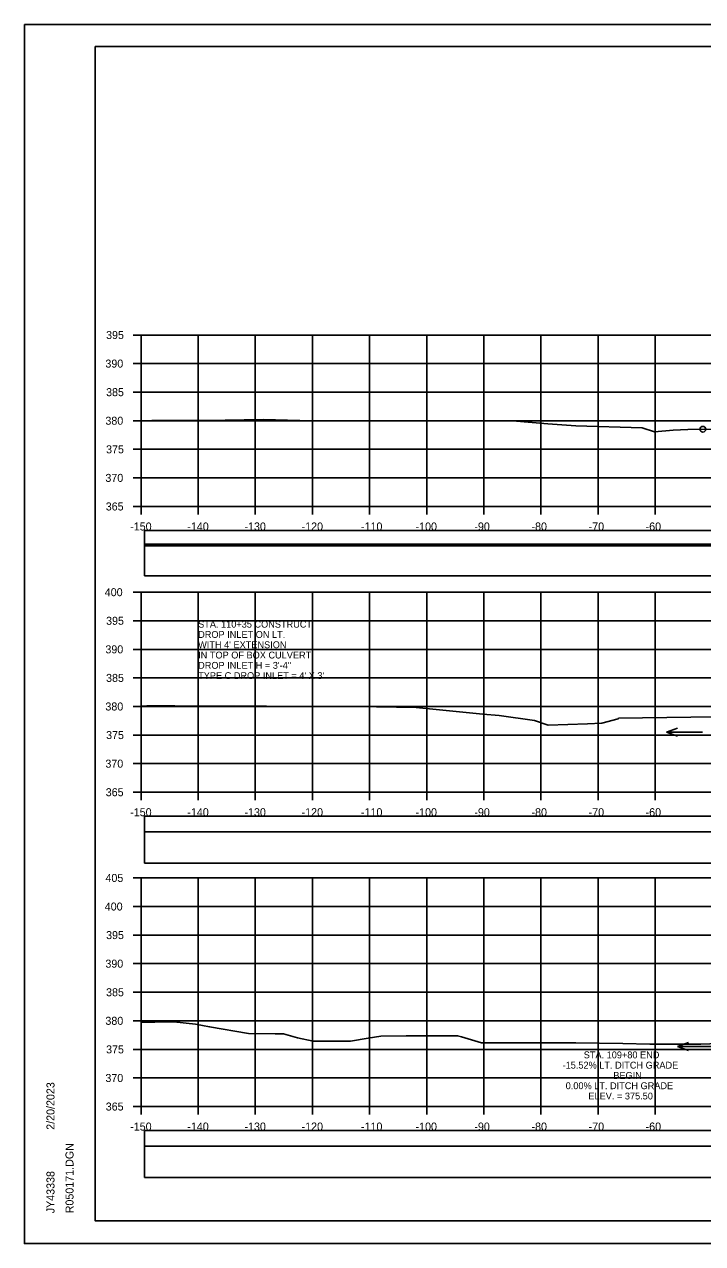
# Model space of a CAD drawing. Extents: x -37291014 to -37290680, y -936053 to -933067.
# Drawn here: x -37291013.5 to -37290894.8, y -934133.3 to -933919.9 of the extents above; entities that cross this region are included whole.
import ezdxf

# ---------------------------------------------------------------- set-up
doc = ezdxf.new("R2010")
doc.units = 0
for name, color, linetype in [('Default', 7, 'Continuous'), ('R_Axis', 7, 'Continuous'), ('R_Axis Annot', 7, 'Continuous'), ('R_Border', 7, 'Continuous'), ('R_Exist Surface', 7, 'Continuous'), ('R_Grid', 7, 'Continuous'), ('R_No Plot', 7, 'Continuous'), ('R_Water Annot', 7, 'Continuous'), ('R_Xsect Elev', 7, 'Continuous')]:
    doc.layers.add(name, color=color, linetype=linetype)

msp = doc.modelspace()

# ---------------------------------------------------------------- linework, layer by layer
at = {"layer": 'Default'}
for points in [[(-37290992.48, -934011.19), (-37290693.72, -934011.19), (-37290693.72, -934008.48), (-37290992.48, -934008.48)], [(-37290992.48, -934016.4), (-37290693.72, -934016.4), (-37290693.72, -934010.87), (-37290992.48, -934010.87)], [(-37290992.48, -934061.19), (-37290693.72, -934061.19), (-37290693.72, -934058.48), (-37290992.48, -934058.48)], [(-37290992.48, -934066.71), (-37290693.72, -934066.71), (-37290693.72, -934061.19), (-37290992.48, -934061.19)], [(-37290992.48, -934116.19), (-37290693.72, -934116.19), (-37290693.72, -934113.48), (-37290992.48, -934113.48)], [(-37290992.48, -934121.71), (-37290693.72, -934121.71), (-37290693.72, -934116.19), (-37290992.48, -934116.19)]]:
    msp.add_lwpolyline(points, close=True, dxfattribs=at)
at = {"layer": 'R_Axis'}
for p, q in [((-37290994.5, -933974.28), (-37290993.1, -933974.28)), ((-37290993.1, -934004.28), (-37290993.1, -933974.28)), ((-37290994.5, -933979.28), (-37290993.1, -933979.28)), ((-37290994.5, -933984.28), (-37290993.1, -933984.28)), ((-37290994.5, -933989.28), (-37290993.1, -933989.28)), ((-37290994.5, -933994.28), (-37290993.1, -933994.28)), ((-37290994.5, -933999.28), (-37290993.1, -933999.28)), ((-37290994.5, -934004.28), (-37290993.1, -934004.28)), ((-37290993.1, -934004.28), (-37290693.1, -934004.28)), ((-37290993.1, -934005.68), (-37290993.1, -934004.28)), ((-37290983.1, -934005.68), (-37290983.1, -934004.28)), ((-37290973.1, -934005.68), (-37290973.1, -934004.28)), ((-37290963.1, -934005.68), (-37290963.1, -934004.28)), ((-37290953.1, -934005.68), (-37290953.1, -934004.28)), ((-37290943.1, -934005.68), (-37290943.1, -934004.28)), ((-37290933.1, -934005.68), (-37290933.1, -934004.28)), ((-37290923.1, -934005.68), (-37290923.1, -934004.28)), ((-37290913.1, -934005.68), (-37290913.1, -934004.28)), ((-37290903.1, -934005.68), (-37290903.1, -934004.28)), ((-37290994.5, -934019.28), (-37290993.1, -934019.28)), ((-37290993.1, -934054.28), (-37290993.1, -934019.28)), ((-37290994.5, -934024.28), (-37290993.1, -934024.28)), ((-37290994.5, -934029.28), (-37290993.1, -934029.28)), ((-37290994.5, -934034.28), (-37290993.1, -934034.28)), ((-37290994.5, -934039.28), (-37290993.1, -934039.28)), ((-37290994.5, -934044.28), (-37290993.1, -934044.28)), ((-37290994.5, -934049.28), (-37290993.1, -934049.28)), ((-37290994.5, -934054.28), (-37290993.1, -934054.28)), ((-37290993.1, -934054.28), (-37290693.1, -934054.28)), ((-37290993.1, -934055.68), (-37290993.1, -934054.28)), ((-37290983.1, -934055.68), (-37290983.1, -934054.28)), ((-37290973.1, -934055.68), (-37290973.1, -934054.28)), ((-37290963.1, -934055.68), (-37290963.1, -934054.28)), ((-37290953.1, -934055.68), (-37290953.1, -934054.28)), ((-37290943.1, -934055.68), (-37290943.1, -934054.28)), ((-37290933.1, -934055.68), (-37290933.1, -934054.28)), ((-37290923.1, -934055.68), (-37290923.1, -934054.28)), ((-37290913.1, -934055.68), (-37290913.1, -934054.28)), ((-37290903.1, -934055.68), (-37290903.1, -934054.28)), ((-37290994.5, -934069.28), (-37290993.1, -934069.28)), ((-37290993.1, -934109.28), (-37290993.1, -934069.28)), ((-37290994.5, -934074.28), (-37290993.1, -934074.28)), ((-37290994.5, -934079.28), (-37290993.1, -934079.28)), ((-37290994.5, -934084.28), (-37290993.1, -934084.28)), ((-37290994.5, -934089.28), (-37290993.1, -934089.28)), ((-37290994.5, -934094.28), (-37290993.1, -934094.28)), ((-37290994.5, -934099.28), (-37290993.1, -934099.28)), ((-37290994.5, -934104.28), (-37290993.1, -934104.28)), ((-37290994.5, -934109.28), (-37290993.1, -934109.28)), ((-37290993.1, -934109.28), (-37290693.1, -934109.28)), ((-37290993.1, -934110.68), (-37290993.1, -934109.28)), ((-37290983.1, -934110.68), (-37290983.1, -934109.28)), ((-37290973.1, -934110.68), (-37290973.1, -934109.28)), ((-37290963.1, -934110.68), (-37290963.1, -934109.28)), ((-37290953.1, -934110.68), (-37290953.1, -934109.28)), ((-37290943.1, -934110.68), (-37290943.1, -934109.28)), ((-37290933.1, -934110.68), (-37290933.1, -934109.28)), ((-37290923.1, -934110.68), (-37290923.1, -934109.28)), ((-37290913.1, -934110.68), (-37290913.1, -934109.28)), ((-37290903.1, -934110.68), (-37290903.1, -934109.28))]:
    msp.add_line(p, q, dxfattribs=at)
at = {"layer": 'R_Border'}
for p, q in [((-37291001.1, -933923.82), (-37290684.92, -933923.82)), ((-37291001.1, -934129.28), (-37291001.1, -933923.82)), ((-37291001.1, -934129.28), (-37291001.1, -934129.28)), ((-37290684.92, -934129.28), (-37291001.1, -934129.28))]:
    msp.add_line(p, q, dxfattribs=at)
at = {"layer": 'R_Exist Surface'}
for points in [[(-37290993.1, -933989.31), (-37290991.22, -933989.25), (-37290988.22, -933989.25), (-37290981.68, -933989.26), (-37290971.74, -933989.07), (-37290963.17, -933989.28), (-37290961.45, -933989.29), (-37290959.41, -933989.32), (-37290939.66, -933989.29), (-37290928.08, -933989.27), (-37290921.93, -933989.84), (-37290917, -933990.15), (-37290905.38, -933990.55), (-37290903.22, -933991.24), (-37290899.98, -933990.91), (-37290897.4, -933990.79), (-37290888.88, -933990.73)], [(-37290993.1, -934039.2), (-37290992.05, -934039.16), (-37290987.19, -934039.17), (-37290979.79, -934039.22), (-37290971.14, -934039.24), (-37290959.83, -934039.29), (-37290955.3, -934039.31), (-37290944.93, -934039.45), (-37290933.29, -934040.64), (-37290930.41, -934040.84), (-37290924.21, -934041.72), (-37290921.87, -934042.53), (-37290914.97, -934042.32), (-37290912.46, -934042.18), (-37290909.6, -934041.44), (-37290909.51, -934041.31), (-37290896.85, -934041.16), (-37290889.12, -934041.09)], [(-37290993.1, -934094.5), (-37290991.77, -934094.5), (-37290990.67, -934094.52), (-37290987.37, -934094.48), (-37290983.59, -934094.88), (-37290981.1, -934095.31), (-37290974.26, -934096.52), (-37290969.6, -934096.56), (-37290968.15, -934096.58), (-37290965.69, -934097.27), (-37290962.97, -934097.85), (-37290961.23, -934097.86), (-37290956.45, -934097.83), (-37290953.35, -934097.32), (-37290951.1, -934096.94), (-37290946.71, -934096.92), (-37290937.7, -934096.9), (-37290937.01, -934097.08), (-37290933.49, -934098.12), (-37290930.99, -934098.11), (-37290923.53, -934098.15), (-37290917.01, -934098.11), (-37290908.79, -934098.27), (-37290904.05, -934098.37), (-37290895.1, -934098.38), (-37290890.47, -934098.2)]]:
    msp.add_lwpolyline(points, dxfattribs=at)
at = {"layer": 'R_Grid'}
for p, q in [((-37290993.1, -933974.28), (-37290693.1, -933974.28)), ((-37290993.1, -934004.28), (-37290993.1, -933974.28)), ((-37290983.1, -934004.28), (-37290983.1, -933974.28)), ((-37290973.1, -934004.28), (-37290973.1, -933974.28)), ((-37290963.1, -934004.28), (-37290963.1, -933974.28)), ((-37290953.1, -934004.28), (-37290953.1, -933974.28)), ((-37290943.1, -934004.28), (-37290943.1, -933974.28)), ((-37290933.1, -934004.28), (-37290933.1, -933974.28)), ((-37290923.1, -934004.28), (-37290923.1, -933974.28)), ((-37290913.1, -934004.28), (-37290913.1, -933974.28)), ((-37290903.1, -934004.28), (-37290903.1, -933974.28)), ((-37290993.1, -933979.28), (-37290693.1, -933979.28)), ((-37290993.1, -933984.28), (-37290693.1, -933984.28)), ((-37290993.1, -933989.28), (-37290693.1, -933989.28)), ((-37290993.1, -933994.28), (-37290693.1, -933994.28)), ((-37290993.1, -933999.28), (-37290693.1, -933999.28)), ((-37290993.1, -934004.28), (-37290693.1, -934004.28)), ((-37290993.1, -934019.28), (-37290693.1, -934019.28)), ((-37290993.1, -934054.28), (-37290993.1, -934019.28)), ((-37290983.1, -934054.28), (-37290983.1, -934019.28)), ((-37290973.1, -934054.28), (-37290973.1, -934019.28)), ((-37290963.1, -934054.28), (-37290963.1, -934019.28)), ((-37290953.1, -934054.28), (-37290953.1, -934019.28)), ((-37290943.1, -934054.28), (-37290943.1, -934019.28)), ((-37290933.1, -934054.28), (-37290933.1, -934019.28)), ((-37290923.1, -934054.28), (-37290923.1, -934019.28)), ((-37290913.1, -934054.28), (-37290913.1, -934019.28)), ((-37290903.1, -934054.28), (-37290903.1, -934019.28)), ((-37290993.1, -934024.28), (-37290693.1, -934024.28)), ((-37290993.1, -934029.28), (-37290693.1, -934029.28)), ((-37290993.1, -934034.28), (-37290693.1, -934034.28)), ((-37290993.1, -934039.28), (-37290693.1, -934039.28)), ((-37290993.1, -934044.28), (-37290693.1, -934044.28)), ((-37290993.1, -934049.28), (-37290693.1, -934049.28)), ((-37290993.1, -934054.28), (-37290693.1, -934054.28)), ((-37290993.1, -934069.28), (-37290693.1, -934069.28)), ((-37290993.1, -934109.28), (-37290993.1, -934069.28)), ((-37290983.1, -934109.28), (-37290983.1, -934069.28)), ((-37290973.1, -934109.28), (-37290973.1, -934069.28)), ((-37290963.1, -934109.28), (-37290963.1, -934069.28)), ((-37290953.1, -934109.28), (-37290953.1, -934069.28)), ((-37290943.1, -934109.28), (-37290943.1, -934069.28)), ((-37290933.1, -934109.28), (-37290933.1, -934069.28)), ((-37290923.1, -934109.28), (-37290923.1, -934069.28)), ((-37290913.1, -934109.28), (-37290913.1, -934069.28)), ((-37290903.1, -934109.28), (-37290903.1, -934069.28)), ((-37290993.1, -934074.28), (-37290693.1, -934074.28)), ((-37290993.1, -934079.28), (-37290693.1, -934079.28)), ((-37290993.1, -934084.28), (-37290693.1, -934084.28)), ((-37290993.1, -934089.28), (-37290693.1, -934089.28)), ((-37290993.1, -934094.28), (-37290693.1, -934094.28)), ((-37290993.1, -934099.28), (-37290693.1, -934099.28)), ((-37290993.1, -934104.28), (-37290693.1, -934104.28)), ((-37290993.1, -934109.28), (-37290693.1, -934109.28))]:
    msp.add_line(p, q, dxfattribs=at)
at = {"layer": 'R_No Plot'}
for p, q in [((-37291013.5, -933919.93), (-37290680.17, -933919.93)), ((-37291013.5, -934133.26), (-37290680.17, -934133.26))]:
    msp.add_line(p, q, dxfattribs=at)
for points in [[(-37291013.51, -933919.93), (-37290680.17, -933919.93), (-37290680.17, -934133.26), (-37291013.51, -934133.26)], [(-37290767.18, -933923.82), (-37290747.56, -933923.82), (-37290747.56, -933933.7), (-37290731.45, -933933.7), (-37290708.25, -933933.7), (-37290708.25, -933958.03), (-37290684.92, -933958.03), (-37290684.92, -934129.28), (-37291001.1, -934129.28), (-37291001.1, -933923.82)]]:
    msp.add_lwpolyline(points, close=True, dxfattribs=at)
msp.add_circle((-37290894.76, -933990.77), 0.5, dxfattribs=at)
at = {"layer": 'R_Water Annot'}
for p, q in [((-37290901.15, -934043.78), (-37290899.22, -934043.08)), ((-37290894.86, -934043.78), (-37290901.15, -934043.78)), ((-37290901.15, -934043.78), (-37290899.22, -934044.48)), ((-37290899.22, -934098.78), (-37290897.3, -934098.08)), ((-37290892.93, -934098.78), (-37290899.22, -934098.78)), ((-37290899.22, -934098.78), (-37290897.3, -934099.48))]:
    msp.add_line(p, q, dxfattribs=at)

# ---------------------------------------------------------------- texts
at = {"layer": 'R_Axis Annot'}
for s, p in [('395', (-37290999.21, -933974.98)), ('390', (-37290999.33, -933979.98)), ('385', (-37290999.21, -933984.98)), ('380', (-37290999.33, -933989.98)), ('375', (-37290999.21, -933994.98)), ('370', (-37290999.33, -933999.98)), ('365', (-37290999.27, -934004.98)), ('-150', (-37290994.99, -934008.48)), ('-140', (-37290984.99, -934008.48)), ('-130', (-37290974.99, -934008.48)), ('-120', (-37290964.99, -934008.48)), ('-110', (-37290954.6, -934008.48)), ('-100', (-37290945.05, -934008.48)), ('-90', (-37290934.76, -934008.48)), ('-80', (-37290924.76, -934008.48)), ('-70', (-37290914.76, -934008.48)), ('-60', (-37290904.79, -934008.48)), ('400', (-37290999.44, -934019.98)), ('395', (-37290999.21, -934024.98)), ('390', (-37290999.33, -934029.98)), ('385', (-37290999.21, -934034.98)), ('380', (-37290999.33, -934039.98)), ('375', (-37290999.21, -934044.98)), ('370', (-37290999.33, -934049.98)), ('365', (-37290999.27, -934054.98)), ('-150', (-37290994.99, -934058.48)), ('-140', (-37290984.99, -934058.48)), ('-130', (-37290974.99, -934058.48)), ('-120', (-37290964.99, -934058.48)), ('-110', (-37290954.6, -934058.48)), ('-100', (-37290945.05, -934058.48)), ('-90', (-37290934.76, -934058.48)), ('-80', (-37290924.76, -934058.48)), ('-70', (-37290914.76, -934058.48)), ('-60', (-37290904.79, -934058.48)), ('405', (-37290999.32, -934069.98)), ('400', (-37290999.44, -934074.98)), ('395', (-37290999.21, -934079.98)), ('390', (-37290999.33, -934084.98)), ('385', (-37290999.21, -934089.98)), ('380', (-37290999.33, -934094.98)), ('375', (-37290999.21, -934099.98)), ('370', (-37290999.33, -934104.98)), ('365', (-37290999.27, -934109.98)), ('-150', (-37290994.99, -934113.48)), ('-140', (-37290984.99, -934113.48)), ('-130', (-37290974.99, -934113.48)), ('-120', (-37290964.99, -934113.48)), ('-110', (-37290954.6, -934113.48)), ('-100', (-37290945.05, -934113.48)), ('-90', (-37290934.76, -934113.48)), ('-80', (-37290924.76, -934113.48)), ('-70', (-37290914.76, -934113.48)), ('-60', (-37290904.79, -934113.48))]:
    msp.add_text(s, height=1.4, dxfattribs=at).set_placement(p)
at = {"layer": 'R_Border'}
for s, p in [('2/20/2023', (-37291008.24, -934113.35)), ('R050171.DGN', (-37291004.91, -934127.96)), ('JY43338', (-37291008.24, -934127.96))]:
    msp.add_text(s, height=1.4, rotation=90, dxfattribs=at).set_placement(p)
at = {"layer": 'R_Water Annot'}
for s, p in [('STA. 110+35 CONSTRUCT', (-37290983.1, -934025.48)), ('DROP INLET ON LT.', (-37290983.1, -934027.28)), ("WITH 4' EXTENSION", (-37290983.1, -934029.08)), ('IN TOP OF BOX CULVERT', (-37290983.1, -934030.88)), ('DROP INLET H = 3\'-4"', (-37290983.1, -934032.68)), ("TYPE C DROP INLET = 4' X 3'", (-37290983.1, -934034.48))]:
    msp.add_text(s, height=1.2, dxfattribs=at).set_placement(p)
at = {"layer": 'R_Xsect Elev'}
for s, p in [('STA. 109+80 END', (-37290915.62, -934100.84)), ('-15.52% LT. DITCH GRADE', (-37290919.32, -934102.64)), ('BEGIN', (-37290910.44, -934104.44)), ('0.00% LT. DITCH GRADE', (-37290918.78, -934106.24)), ('ELEV. = 375.50', (-37290914.8, -934108.04))]:
    msp.add_text(s, height=1.2, dxfattribs=at).set_placement(p)

doc.saveas('drawing.dxf')
